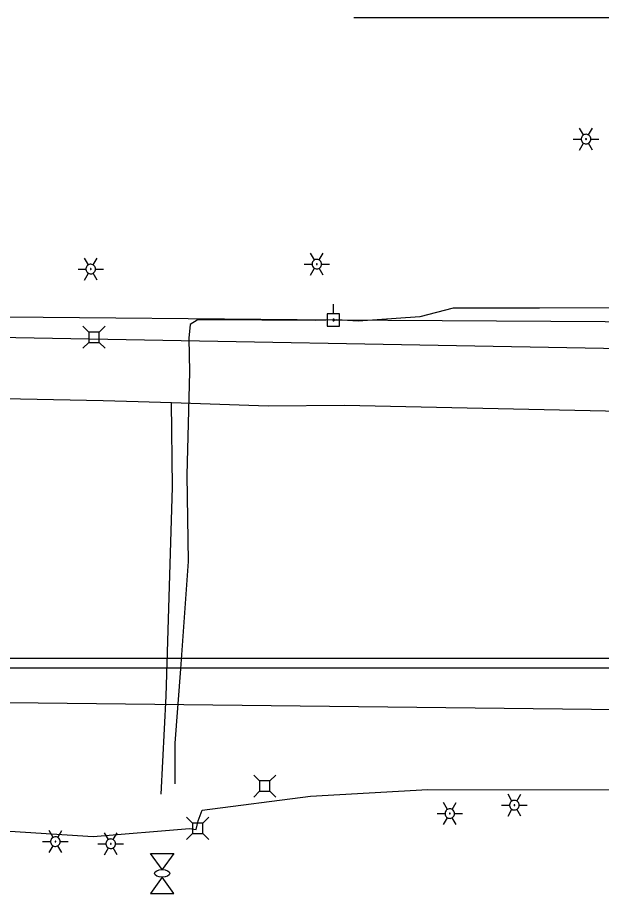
# Model space of a CAD drawing. Extents: x 596028 to 606371, y 330010 to 403088.
# Drawn here: x 604761.5 to 604936.2, y 349808.4 to 350070.6 of the extents above; entities that cross this region are included whole.
import ezdxf

# ---------------------------------------------------------------- set-up
doc = ezdxf.new("R2010")
doc.units = 0
for name, color, linetype in [('E_LTG', 7, 'Continuous'), ('E_SIG_Conduit', 7, 'Continuous'), ('E_UTL_E', 7, 'Continuous'), ('E_UTL_E_Bold', 7, 'Continuous'), ('E_UTL_E_UG', 7, 'Continuous'), ('E_UTL_EPowerPole', 7, 'Continuous'), ('E_UTL_G_UG', 7, 'Continuous'), ('E_UTL_Overhead', 7, 'Continuous'), ('E_UTL_SAN_UG', 7, 'Continuous'), ('E_UTL_T', 7, 'Continuous'), ('E_UTL_T_UG', 7, 'Continuous'), ('E_UTL_TV_UG', 7, 'Continuous')]:
    doc.layers.add(name, color=color, linetype=linetype)

# ---------------------------------------------------------------- blocks, each defined once
blk = doc.blocks.new('ACAD_PROXY_ENTITY_15')
at = {"layer": 'E_LTG'}
for points in [[(1843663.8, 1030159.59), (1843660.17, 1030165.87)], [(1843668.16, 1030159.59), (1843671.79, 1030165.87)], [(1843654.37, 1030155.82), (1843661.62, 1030155.82)], [(1843670.34, 1030155.82), (1843670.26, 1030156.64), (1843670.02, 1030157.44), (1843669.64, 1030158.17), (1843669.13, 1030158.82), (1843668.51, 1030159.36), (1843667.79, 1030159.78), (1843667.01, 1030160.05), (1843666.19, 1030160.17), (1843665.36, 1030160.13), (1843664.56, 1030159.93), (1843663.8, 1030159.59), (1843663.13, 1030159.11), (1843662.56, 1030158.51), (1843662.11, 1030157.81), (1843661.8, 1030157.04), (1843661.64, 1030156.23), (1843661.64, 1030155.4), (1843661.8, 1030154.59), (1843662.11, 1030153.82), (1843662.56, 1030153.12), (1843663.13, 1030152.52), (1843663.8, 1030152.04), (1843664.56, 1030151.7), (1843665.36, 1030151.51), (1843666.19, 1030151.47), (1843667.01, 1030151.58), (1843667.79, 1030151.85), (1843668.51, 1030152.27), (1843669.13, 1030152.81), (1843669.64, 1030153.46), (1843670.02, 1030154.2), (1843670.26, 1030154.99), (1843670.34, 1030155.82)], [(1843670.34, 1030155.82), (1843670.26, 1030156.64), (1843670.02, 1030157.44), (1843669.64, 1030158.17), (1843669.13, 1030158.82), (1843668.51, 1030159.36), (1843667.79, 1030159.78), (1843667.01, 1030160.05), (1843666.19, 1030160.17), (1843665.36, 1030160.13), (1843664.56, 1030159.93), (1843663.8, 1030159.59), (1843663.13, 1030159.11), (1843662.56, 1030158.51), (1843662.11, 1030157.81), (1843661.8, 1030157.04), (1843661.64, 1030156.23), (1843661.64, 1030155.4), (1843661.8, 1030154.59), (1843662.11, 1030153.82), (1843662.56, 1030153.12), (1843663.13, 1030152.52), (1843663.8, 1030152.04), (1843664.56, 1030151.7), (1843665.36, 1030151.51), (1843666.19, 1030151.47), (1843667.01, 1030151.58), (1843667.79, 1030151.85), (1843668.51, 1030152.27), (1843669.13, 1030152.81), (1843669.64, 1030153.46), (1843670.02, 1030154.2), (1843670.26, 1030154.99), (1843670.34, 1030155.82)], [(1843670.34, 1030155.82), (1843670.26, 1030156.64), (1843670.02, 1030157.44), (1843669.64, 1030158.17), (1843669.13, 1030158.82), (1843668.51, 1030159.36), (1843667.79, 1030159.78), (1843667.01, 1030160.05), (1843666.19, 1030160.17), (1843665.36, 1030160.13), (1843664.56, 1030159.93), (1843663.8, 1030159.59), (1843663.13, 1030159.11), (1843662.56, 1030158.51), (1843662.11, 1030157.81), (1843661.8, 1030157.04), (1843661.64, 1030156.23), (1843661.64, 1030155.4), (1843661.8, 1030154.59), (1843662.11, 1030153.82), (1843662.56, 1030153.12), (1843663.13, 1030152.52), (1843663.8, 1030152.04), (1843664.56, 1030151.7), (1843665.36, 1030151.51), (1843666.19, 1030151.47), (1843667.01, 1030151.58), (1843667.79, 1030151.85), (1843668.51, 1030152.27), (1843669.13, 1030152.81), (1843669.64, 1030153.46), (1843670.02, 1030154.2), (1843670.26, 1030154.99), (1843670.34, 1030155.82)], [(1843666.34, 1030155.82), (1843666.34, 1030155.88), (1843666.32, 1030155.95), (1843666.29, 1030156.01), (1843666.24, 1030156.07), (1843666.19, 1030156.11), (1843666.13, 1030156.15), (1843666.07, 1030156.17), (1843666, 1030156.18), (1843665.93, 1030156.18), (1843665.86, 1030156.16), (1843665.8, 1030156.13), (1843665.74, 1030156.09), (1843665.69, 1030156.04), (1843665.66, 1030155.98), (1843665.63, 1030155.92), (1843665.62, 1030155.85), (1843665.62, 1030155.78), (1843665.63, 1030155.71), (1843665.66, 1030155.65), (1843665.69, 1030155.59), (1843665.74, 1030155.54), (1843665.8, 1030155.5), (1843665.86, 1030155.47), (1843665.93, 1030155.46), (1843666, 1030155.45), (1843666.07, 1030155.46), (1843666.13, 1030155.49), (1843666.19, 1030155.52), (1843666.24, 1030155.57), (1843666.29, 1030155.62), (1843666.32, 1030155.68), (1843666.34, 1030155.75), (1843666.34, 1030155.82)], [(1843670.34, 1030155.82), (1843677.59, 1030155.82)], [(1843660.17, 1030145.76), (1843663.8, 1030152.04)], [(1843671.79, 1030145.76), (1843668.16, 1030152.04)]]:
    blk.add_lwpolyline(points, dxfattribs=at)

msp = doc.modelspace()

# ---------------------------------------------------------------- linework, layer by layer
at = {"layer": 'E_SIG_Conduit'}
msp.add_lwpolyline([(604741.42, 349865.71), (604976.78, 349863.03)], dxfattribs=at)
at = {"layer": 'E_UTL_E'}
for points in [[(604813.84, 349829.43), (604812.09, 349831.18)], [(604816.94, 349829.43), (604813.84, 349829.43)], [(604813.84, 349829.43), (604813.84, 349826.34)], [(604816.94, 349829.43), (604818.69, 349831.18)], [(604816.94, 349826.34), (604816.94, 349829.43)], [(604813.84, 349826.34), (604812.09, 349824.58)], [(604813.84, 349826.34), (604816.94, 349826.34)], [(604816.94, 349826.34), (604818.69, 349824.58)]]:
    msp.add_lwpolyline(points, dxfattribs=at)
at = {"layer": 'E_UTL_E_Bold'}
for points in [[(604801.31, 349820.38), (604808.23, 349820.38)], [(604804.77, 349815.53), (604801.31, 349820.38)], [(604808.23, 349820.38), (604804.77, 349815.53)], [(604804.77, 349813.22), (604801.31, 349808.38)], [(604808.23, 349808.38), (604804.77, 349813.22)], [(604801.31, 349808.38), (604808.23, 349808.38)]]:
    msp.add_lwpolyline(points, dxfattribs=at)
msp.add_ellipse((604804.77, 349814.38), major_axis=(2.31, 0), ratio=0.5, dxfattribs=at)
at = {"layer": 'E_UTL_E_UG'}
msp.add_line((604884.24, 349839.48), (604973.44, 349839.32), dxfattribs=at)
msp.add_lwpolyline([(604602.03, 349837.02), (604640.2, 349836.5), (604688.03, 349835.18), (604718.62, 349829.61), (604784.15, 349825.44), (604812.94, 349827.86), (604814.91, 349827.55), (604815.51, 349830.08), (604816.76, 349833.32), (604849.11, 349837.54), (604884.24, 349839.48)], dxfattribs=at)
at = {"layer": 'E_UTL_EPowerPole'}
for points in [[(604855.99, 349981.9), (604855.99, 349984.81)], [(604857.84, 349981.9), (604854.15, 349981.9)], [(604854.15, 349981.9), (604854.15, 349978.21)], [(604857.84, 349978.21), (604857.84, 349981.9)], [(604854.15, 349978.21), (604857.84, 349978.21)], [(604856.27, 349980.05), (604856.26, 349980.1), (604856.25, 349980.14), (604856.23, 349980.18), (604856.2, 349980.22), (604856.17, 349980.25), (604856.13, 349980.27), (604856.08, 349980.29), (604856.04, 349980.29), (604855.99, 349980.29), (604855.95, 349980.28), (604855.91, 349980.26), (604855.87, 349980.24), (604855.84, 349980.2), (604855.82, 349980.16), (604855.8, 349980.12), (604855.79, 349980.08), (604855.79, 349980.03), (604855.8, 349979.99), (604855.82, 349979.95), (604855.84, 349979.91), (604855.87, 349979.87), (604855.91, 349979.85), (604855.95, 349979.83), (604855.99, 349979.82), (604856.04, 349979.82), (604856.08, 349979.82), (604856.13, 349979.84), (604856.17, 349979.86), (604856.2, 349979.89), (604856.23, 349979.93), (604856.25, 349979.97), (604856.26, 349980.01), (604856.27, 349980.05)]]:
    msp.add_lwpolyline(points, dxfattribs=at)
at = {"layer": 'E_UTL_G_UG'}
for points in [[(604862.13, 350070.59), (604973.16, 350070.59)], [(604252.85, 349997.07), (604335.69, 349990.44), (604349.27, 349988.73), (604376.12, 349984.81), (604411.24, 349982.02), (604444.79, 349980.04), (604487.55, 349978.81), (604487.8, 349967.33), (604488.65, 349961.03), (604506.03, 349960.73), (604527.14, 349959.03), (604592.13, 349958.39), (604651.99, 349959.87), (604682.48, 349959.49), (604732.67, 349957.01), (604787.08, 349955.9), (604797.56, 349955.68)], [(604797.56, 349955.68), (604807.59, 349955.39), (604836.44, 349954.33), (604859.25, 349954.54), (604937.34, 349952.88), (604995.37, 349952.58), (605059.43, 349951.99), (605132.59, 349953.68), (605169.29, 349952.69)], [(604804.47, 349838.08), (604805.94, 349867.42), (604807.82, 349929.98), (604807.59, 349955.39)]]:
    msp.add_lwpolyline(points, dxfattribs=at)
at = {"layer": 'E_UTL_Overhead'}
msp.add_lwpolyline([(603181.28, 350035.1), (603329.32, 350032.13), (603487.19, 350051.84), (603697.5, 350053.11), (603794.73, 350045.64), (603986.8, 350030.72), (604135.55, 350019.1), (604355.8, 350001.36), (604456.04, 349993.24), (604557.11, 349986.14), (604654.49, 349982.64), (604747.33, 349981.14), (604855.96, 349980.06), (604969.76, 349979.4), (605156.33, 349975.18)], dxfattribs=at)
at = {"layer": 'E_UTL_SAN_UG'}
msp.add_line((604737.68, 349975.25), (605035.81, 349969.84), dxfattribs=at)
at = {"layer": 'E_UTL_T'}
for points in [[(604782.83, 349976.44), (604781.08, 349978.19)], [(604785.93, 349976.44), (604787.68, 349978.19)], [(604785.93, 349976.44), (604782.83, 349976.44)], [(604782.83, 349976.44), (604782.83, 349973.34)], [(604785.93, 349973.34), (604785.93, 349976.44)], [(604782.83, 349973.34), (604781.08, 349971.59)], [(604782.83, 349973.34), (604785.93, 349973.34)], [(604785.93, 349973.34), (604787.68, 349971.59)], [(604833.91, 349842.09), (604832.16, 349843.84)], [(604837.01, 349842.09), (604833.91, 349842.09)], [(604833.91, 349842.09), (604833.91, 349838.99)], [(604837.01, 349842.09), (604838.76, 349843.84)], [(604837.01, 349838.99), (604837.01, 349842.09)], [(604833.91, 349838.99), (604832.16, 349837.24)], [(604833.91, 349838.99), (604837.01, 349838.99)], [(604837.01, 349838.99), (604838.76, 349837.24)]]:
    msp.add_lwpolyline(points, dxfattribs=at)
at = {"layer": 'E_UTL_T_UG'}
for points in [[(604648.72, 349878.82), (604990.59, 349878.82)], [(604651.26, 349875.93), (604989.88, 349875.93)]]:
    msp.add_lwpolyline(points, dxfattribs=at)
at = {"layer": 'E_UTL_TV_UG'}
msp.add_lwpolyline([(604950.62, 349983.67), (604917.59, 349983.57), (604891.81, 349983.61), (604881.88, 349980.97), (604863.41, 349979.68), (604856.96, 349980.07), (604850.48, 349979.85), (604818.52, 349980.13), (604815.19, 349979.98), (604813.09, 349978.71), (604812.75, 349974.57), (604812.97, 349964.56), (604812.11, 349933.63), (604812.58, 349907.79), (604810.24, 349875.64), (604808.55, 349853.42), (604808.58, 349841.17)], dxfattribs=at)

# ---------------------------------------------------------------- block references
at = {"layer": 'E_LTG', "xscale": 0.32808333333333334, "yscale": 0.32808333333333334}
for p in [(55.45, 12057.25), (-25.05, 12019.82), (-92.68, 12018.35), (34.03, 11857.86), (14.71, 11855.34), (-103.25, 11846.95), (-86.7, 11846.31)]:
    msp.add_blockref('ACAD_PROXY_ENTITY_15', p, dxfattribs=at)

doc.saveas('drawing.dxf')
